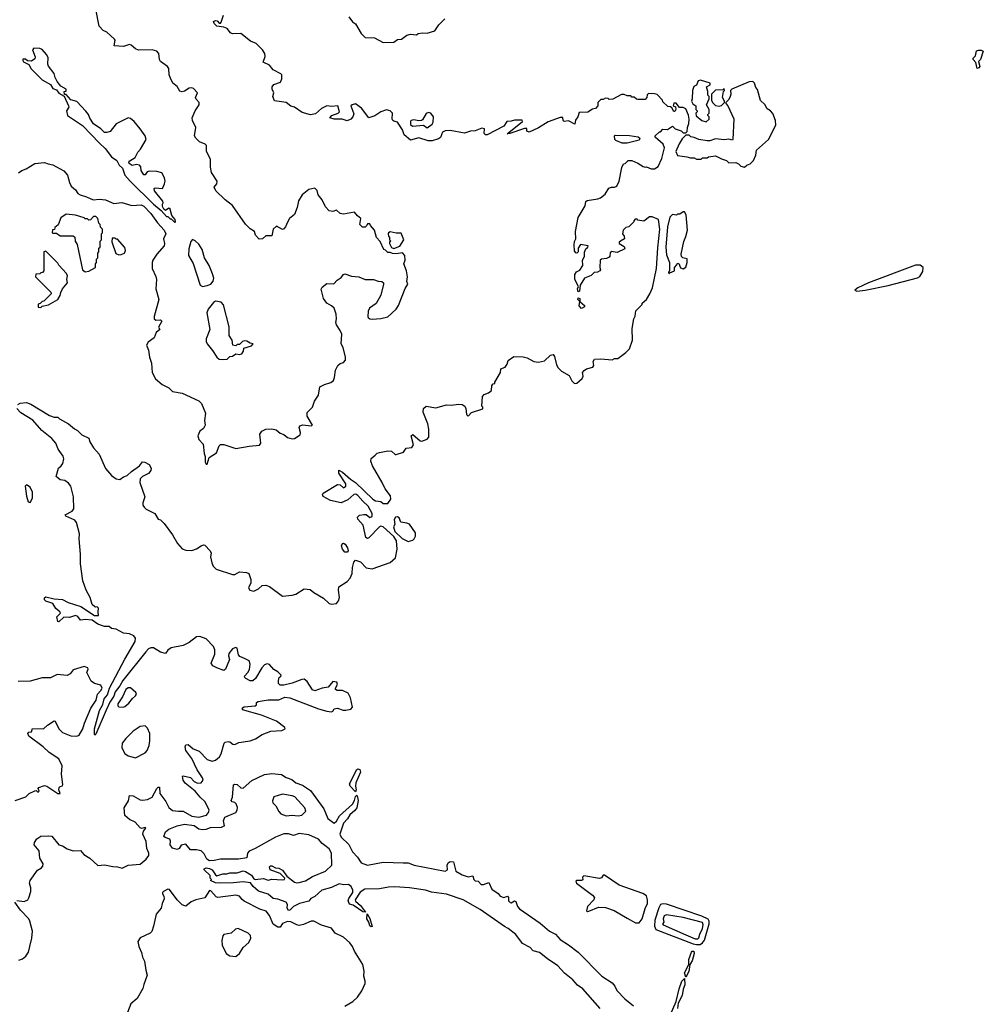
# Model space of a CAD drawing. Extents: x 2220333 to 2384341, y 721037 to 894043.
# Tile 280 of 325: x 2352778 to 2360832, y 805491 to 813727. Entities that reach past the tile are written whole.
import ezdxf

# ---------------------------------------------------------------- set-up
doc = ezdxf.new("R2010")
doc.units = 0

msp = doc.modelspace()

# ---------------------------------------------------------------- linework, layer by layer
at = {"layer": '0CON10XD'}
for points in [[(2355015, 812032.5), (2355000, 811995), (2354985, 811977.5), (2354975, 811972.5), (2354925, 812000), (2354896.4, 811973.6), (2354885, 811920), (2354835, 811920), (2354806.1, 811893.9), (2354780.5, 811890.5), (2354747.5, 811925), (2354740, 811955), (2354705, 811977.5), (2354665, 812017.5), (2354555, 812172.5), (2354495, 812220), (2354416.2, 812295), (2354403.3, 812325), (2354426.2, 812355), (2354428.8, 812375), (2354379.5, 812449.5), (2354372.4, 812492.4), (2354371.5, 812561.5), (2354338, 812625), (2354338.8, 812675), (2354326.9, 812686.9), (2354280.8, 812705), (2354250, 812735), (2354240, 812755), (2354250, 812825), (2354222, 812885), (2354218.8, 812905), (2354244.4, 812965.6), (2354277.5, 813015), (2354277.5, 813035), (2354251.7, 813061.7), (2354247.5, 813075), (2354263.3, 813115), (2354230.3, 813150.3), (2354215, 813157.1), (2354193.3, 813155), (2354155, 813128), (2354135, 813123.8), (2354115, 813130), (2354095, 813167.5), (2354056.4, 813196.4), (2354037.3, 813237.3), (2354027.5, 813265), (2354025, 813317.5), (2354013.3, 813335), (2353955, 813376.7), (2353946, 813395), (2353940.8, 813445), (2353925, 813462.5), (2353885, 813474.3), (2353771.4, 813471.4), (2353744.2, 813484.2), (2353710, 813515), (2353695, 813519.2), (2353645, 813502.9), (2353568.3, 813508.3), (2353576.2, 813555), (2353571.2, 813565), (2353505, 813621.2), (2353475, 813636.2), (2353442.5, 813672.5), (2353412.9, 813815)], [(2356639.3, 812819.3), (2356585, 812797.5), (2356545, 812793.3), (2356495, 812776.7), (2356375, 812798.6), (2356335, 812797.1), (2356312, 812785), (2356295, 812741.2), (2356279.4, 812730.6), (2356225.5, 812714.5), (2356193.3, 812713.3), (2356115, 812738), (2356045, 812718), (2355990, 812765), (2355976.4, 812806.4), (2355935, 812870), (2355905, 812876.7), (2355896.7, 812885), (2355892, 812895), (2355893.3, 812945), (2355873.3, 812965), (2355845, 812972), (2355795, 812956), (2355746.8, 812923.2), (2355697, 812907), (2355635, 812988), (2355585, 813023.8), (2355557.5, 813015), (2355546.7, 813005), (2355569.3, 812939.3), (2355563.3, 812915), (2355546.7, 812895), (2355515, 812882), (2355474.4, 812894.4), (2355406.1, 812896.1), (2355370, 812905), (2355387.5, 812925), (2355440, 812945), (2355450, 812955), (2355436.7, 813006.7), (2355385, 813001.2), (2355345, 813007.5), (2355300, 812985), (2355250, 812940), (2355207.9, 812932.1), (2355139.8, 812949.8), (2355075, 812996.2), (2355045, 813003.8), (2355005, 813034.2), (2354907, 813047), (2354893.3, 813085), (2354901.2, 813115), (2354888.8, 813145), (2354888.8, 813165), (2354902.5, 813185), (2354957.5, 813205), (2354968.3, 813231.7), (2354968.8, 813265), (2354960, 813275), (2354897.5, 813307.5), (2354866.7, 813346.7), (2354812.5, 813372.5), (2354829.7, 813420.3), (2354826.9, 813445), (2354808.1, 813475), (2354755, 813528.8), (2354707.7, 813547.7), (2354625, 813610), (2354555, 813607.5), (2354538.3, 813618.3), (2354512.3, 813652.3), (2354485, 813664), (2354425, 813673.3), (2354402.5, 813695), (2354398.3, 813711.7), (2354415, 813720), (2354427.3, 813717.3), (2354445, 813696.7), (2354455, 813696.7), (2354461.2, 813705), (2354482, 813765)], [(2355529.5, 813749.5), (2355558.3, 813708.3), (2355585, 813692.5), (2355632.2, 813612.2), (2355665, 813578.8), (2355744.2, 813574.2), (2355815, 813536.2), (2355905, 813540), (2355935, 813560), (2355970, 813565), (2356015, 813596.7), (2356043.9, 813606.1), (2356095, 813600), (2356108.3, 813611.7), (2356145, 813616.7), (2356183, 813613), (2356247.5, 813632.5), (2356282.5, 813685), (2356330, 813735)], [(2354075, 812030), (2354080, 812035), (2354076, 812055), (2354049.3, 812089.3), (2354035, 812143.3), (2354025, 812151.2), (2353995, 812130), (2353981.7, 812141.7), (2353970, 812165), (2353970, 812185), (2353977.5, 812195), (2353975, 812210), (2353903.3, 812295), (2353902.5, 812315), (2353910.7, 812319.3), (2353970, 812315), (2353987.5, 812355), (2353992.5, 812375), (2353986.7, 812405), (2353966.7, 812445), (2353925, 812456.7), (2353859.3, 812460.7), (2353842.5, 812455), (2353825, 812430), (2353815, 812430), (2353794, 812465), (2353788.8, 812495), (2353778.8, 812508.8), (2353755, 812516.2), (2353718.3, 812508.3), (2353693, 812523), (2353690, 812535), (2353697.5, 812545), (2353743.3, 812575), (2353765, 812620), (2353787.5, 812645), (2353833.3, 812725), (2353827.1, 812755), (2353785, 812814.2), (2353735, 812874.3), (2353705, 812899.4), (2353683.2, 812906.8), (2353583.3, 812856.7), (2353535, 812792.5), (2353505, 812782), (2353485, 812783.8), (2353455, 812813.8), (2353395, 812856.7), (2353365, 812902.5), (2353352, 812935), (2353330.9, 812960.9), (2353255, 813041.2), (2353206.2, 813056.2), (2353165, 813100), (2353151.7, 813101.7), (2353150, 813125), (2353165, 813130), (2353166.7, 813145), (2353120, 813170), (2353089.3, 813209.3), (2353073, 813243), (2353065, 813277.5), (2353018.3, 813338.3), (2353013.3, 813355), (2353015, 813410), (2353002.5, 813435), (2352965, 813477.5), (2352946.4, 813486.4), (2352895, 813490), (2352883.8, 813475), (2352906.7, 813415), (2352905, 813400), (2352875, 813380), (2352843, 813383), (2352825, 813396.7), (2352803.9, 813396.1), (2352802.5, 813385), (2352810, 813375), (2352853, 813353), (2352873.3, 813315), (2352965, 813223.8), (2353033.6, 813183.6), (2353055, 813152.5), (2353085, 813140), (2353105, 813112.5), (2353148.3, 813088.3), (2353186.7, 813005), (2353187.5, 812995), (2353170, 812965), (2353177.5, 812925), (2353302.5, 812842.5), (2353443.8, 812695), (2353490.8, 812650.8), (2353545, 812580), (2353588.8, 812548.8), (2353609.3, 812509.3), (2353636.7, 812485), (2353655, 812426.7), (2353701.4, 812375), (2353895, 812184.2), (2353960, 812130), (2354005, 812080), (2354015, 812080), (2354035, 812060), (2354045, 812060), (2354075, 812030)], [(2360780, 813320), (2360770, 813370), (2360747.5, 813395), (2360747.5, 813405), (2360766.7, 813425), (2360776.7, 813465), (2360793, 813473), (2360815, 813473.3), (2360832.5, 813462.5), (2360810, 813395), (2360793, 813377), (2360802.5, 813335), (2360795, 813323.3), (2360780, 813320)], [(2358835, 812492.5), (2358855, 812510), (2358885, 812520), (2358910.7, 812549.3), (2358930, 812595), (2358937.5, 812635), (2359038, 812725), (2359099.1, 812845), (2359094.4, 812885), (2359072.2, 812942.2), (2359055, 812964.3), (2359025, 812980), (2359005, 813016.7), (2358970.3, 813050.3), (2358943.9, 813143.9), (2358930.5, 813160.5), (2358918.6, 813195), (2358905, 813210), (2358875, 813207.9), (2358730, 813145), (2358720, 813135), (2358722.5, 813105), (2358717, 813083), (2358705, 813060), (2358680, 813035), (2358680, 813025), (2358697, 813007), (2358748.3, 812898.3), (2358740, 812725), (2358735, 812720), (2358706.7, 812726.7), (2358665, 812722.5), (2358595, 812730), (2358546.4, 812713.6), (2358525, 812712.5), (2358453.6, 812723.6), (2358415, 812742.5), (2358388.3, 812748.3), (2358375, 812760), (2358345, 812760), (2358315, 812730), (2358290.7, 812689.3), (2358263.3, 812625), (2358275, 812590), (2358355, 812580), (2358385, 812570), (2358415, 812570), (2358435, 812560), (2358475, 812560), (2358485, 812570), (2358525, 812570), (2358535, 812580), (2358595, 812587.5), (2358643, 812563), (2358685, 812550), (2358705, 812530), (2358765, 812532.5), (2358785, 812522.5), (2358805, 812502.5), (2358835, 812492.5)], [(2358515, 812872.5), (2358540, 812895), (2358540, 812915), (2358530, 812925), (2358530, 812935), (2358540, 812945), (2358540, 812975), (2358520, 813015), (2358540, 813065), (2358540, 813085), (2358530, 813095), (2358530, 813125), (2358520, 813165), (2358548.3, 813181.7), (2358550, 813195), (2358469.3, 813220.7), (2358450, 813215), (2358435, 813180), (2358413, 813167), (2358402.5, 813135), (2358400, 813065), (2358392.5, 813045), (2358403.6, 813023.6), (2358430, 813005), (2358430, 812975), (2358440, 812965), (2358440, 812955), (2358430, 812945), (2358431.7, 812921.7), (2358480, 812885), (2358515, 812872.5)], [(2352762.5, 810507.5), (2352781.2, 810518.8), (2352835.3, 810525.3), (2352870.4, 810510.4), (2353027.5, 810415), (2353065, 810403.3), (2353095, 810402.5), (2353108.8, 810388.8), (2353185, 810347.5), (2353234.2, 810305), (2353260.8, 810290.8), (2353298, 810255), (2353355.9, 810225.9), (2353364.4, 810195), (2353394.2, 810145), (2353443.1, 810093.1), (2353495, 809971.9), (2353545, 809913.3), (2353585, 809886.9), (2353615, 809881.5), (2353645, 809903.8), (2353675.6, 809915), (2353711.6, 809948.4), (2353780, 809995), (2353805, 810027.5), (2353822.5, 810025), (2353858.8, 810005), (2353876, 809975), (2353873.8, 809955), (2353855, 809931.2), (2353803, 809907), (2353784, 809885), (2353782.5, 809855), (2353822.5, 809735), (2353806.7, 809685), (2353806.7, 809665), (2353818.3, 809648.3), (2353835, 809633.3), (2353906.7, 809595), (2353935, 809550), (2353955, 809542.5), (2353983.9, 809513.9), (2354055, 809418.8), (2354095.8, 809345), (2354135, 809300), (2354165, 809289.2), (2354215, 809287.5), (2354255, 809300), (2354295, 809326.7), (2354315, 809333.3), (2354325, 809330), (2354370, 809285), (2354376.7, 809265), (2354373.8, 809235), (2354382.7, 809182.7), (2354395.9, 809155.9), (2354419.5, 809129.5), (2354555, 809086), (2354575, 809086.7), (2354615, 809108.8), (2354673, 809103), (2354692.5, 809095), (2354710, 809045), (2354708.8, 809015), (2354690, 808975), (2354700, 808955), (2354735, 808946.7), (2354774, 808966), (2354805, 808993.3), (2354833.9, 808996.1), (2354865.5, 808985.5), (2354975, 808904), (2355055, 808912.5), (2355085, 808922.5), (2355155, 808967.5), (2355205, 808960), (2355235, 808936.7), (2355316.8, 808886.8), (2355365, 808844), (2355385, 808838.8), (2355425, 808842.5), (2355443.6, 808866.4), (2355450, 808895), (2355441.2, 808955), (2355446.1, 808983.9), (2355515, 809027.5), (2355540, 809055), (2355556.7, 809095), (2355560, 809145), (2355570.8, 809189.2), (2355583.8, 809206.2), (2355625, 809192.2), (2355675, 809143.1), (2355725, 809134.2), (2355874.2, 809185.8), (2355918, 809225), (2355932.7, 809297.3), (2355926.7, 809366.7), (2355904.2, 809404.2), (2355816.7, 809485), (2355795, 809491.2), (2355783.9, 809486.1), (2355695, 809392.5), (2355685, 809387.5), (2355670, 809395), (2355648, 809498), (2355605, 809550), (2355600, 809565), (2355618.3, 809581.7), (2355655, 809587.5), (2355675, 809587.5), (2355705, 809563.3), (2355725, 809570), (2355725, 809597.5), (2355691.7, 809658.3), (2355645, 809698.8), (2355605, 809748), (2355587.9, 809757.9), (2355571.2, 809755), (2355519.3, 809710.7), (2355465, 809685.8), (2355376.1, 809706.1), (2355315, 809737.5), (2355307.5, 809755), (2355315, 809767.5), (2355435, 809837.5), (2355455, 809836.7), (2355485, 809810), (2355503.8, 809825), (2355502.5, 809845), (2355446.2, 809935), (2355445, 809957.5), (2355475, 809940.8), (2355542.3, 809882.3), (2355584.3, 809855), (2355730, 809715), (2355753, 809703), (2355795, 809697.5), (2355815, 809680), (2355855, 809680), (2355880, 809715), (2355876.7, 809743.3), (2355832, 809802), (2355808.2, 809855), (2355727.7, 809995), (2355712.7, 810035), (2355715, 810056.7), (2355750, 810085), (2355765, 810100), (2355785, 810107.5), (2355855, 810120), (2355885, 810116.7), (2355915, 810090), (2355925, 810090), (2355985, 810110), (2356008.3, 810141.7), (2356055, 810147.5), (2356068.8, 810171.2), (2356051.2, 810245), (2356063.8, 810256.2), (2356125, 810203.3), (2356138.3, 810201.7), (2356183, 810217), (2356197.5, 810235), (2356197.5, 810302.5), (2356188.2, 810345), (2356151.4, 810445), (2356153.8, 810475), (2356175, 810493.8), (2356255, 810480.8), (2356343.9, 810503.9), (2356385, 810502.9), (2356445, 810512), (2356475, 810508.8), (2356497.5, 810495), (2356506.7, 810475), (2356513, 810423), (2356525, 810410), (2356555, 810440), (2356648.3, 810471.7), (2356650, 810485), (2356640, 810495), (2356646.1, 810573.9), (2356659.5, 810590.5), (2356697.5, 810605), (2356722.5, 810625), (2356723, 810667), (2356735, 810680), (2356750, 810685), (2356750, 810695), (2356797.5, 810775), (2356800, 810805), (2356835, 810820), (2356852.5, 810845), (2356860, 810875), (2356909.3, 810910.7), (2356985, 810908), (2357018.7, 810898.7), (2357075, 810867.5), (2357115, 810860.8), (2357165, 810872), (2357215, 810920), (2357236.1, 810926.1), (2357248.8, 810908.8), (2357265, 810840), (2357277.5, 810815), (2357306.4, 810786.4), (2357371.2, 810751.2), (2357393.3, 810705), (2357415, 810682.5), (2357435, 810687.5), (2357480, 810725), (2357487.5, 810745), (2357483, 810777), (2357497, 810793), (2357515, 810806.7), (2357569.3, 810820.7), (2357577.5, 810835), (2357571.7, 810868.3), (2357581.7, 810888.3), (2357635, 810890.8), (2357729.3, 810880.7), (2357748.3, 810891.7), (2357777, 810893), (2357845, 810942.5), (2357876.1, 810973.9), (2357900, 811045), (2357897.5, 811145), (2357910, 811225), (2357921.7, 811248.3), (2357928.3, 811291.7), (2357980, 811345), (2357980, 811355), (2358017.5, 811385), (2358045.9, 811434.1), (2358066, 811485), (2358101.2, 811645), (2358111.7, 811818.3), (2358129.2, 811975), (2358116.1, 812056.1), (2358065, 812077.5), (2358043.3, 812076.7), (2357995, 812042.5), (2357945, 812050), (2357935, 812060), (2357921.7, 812058.3), (2357910, 812045), (2357910, 812035), (2357870, 811995), (2357845, 811987.5), (2357823.3, 811965), (2357817, 811937), (2357830, 811915), (2357832.5, 811895), (2357800, 811875), (2357790, 811865), (2357790, 811855), (2357829.3, 811829.3), (2357835, 811810), (2357771.7, 811778.3), (2357723, 811787), (2357713.6, 811776.4), (2357711.7, 811748.3), (2357705, 811740), (2357681.7, 811728.3), (2357640, 811725), (2357630, 811715), (2357627.5, 811655), (2357632.5, 811635), (2357627.5, 811625), (2357606.4, 811613.6), (2357578.3, 811611.7), (2357555, 811587.5), (2357500, 811565), (2357462.5, 811505), (2357457.5, 811455), (2357445, 811450), (2357440, 811475), (2357450, 811495), (2357418.1, 811555), (2357418.1, 811595), (2357432.1, 811617.9), (2357459.3, 811630.7), (2357485, 811670), (2357482.5, 811715), (2357500, 811745), (2357498.3, 811781.7), (2357510, 811810), (2357527.5, 811825), (2357530, 811835), (2357465, 811847.5), (2357446.7, 811815), (2357446.1, 811783.9), (2357436, 811774), (2357425, 811776.2), (2357414.6, 811794.6), (2357412.1, 811845), (2357415, 811872.5), (2357426.2, 811895), (2357424.5, 811954.5), (2357445, 812072.5), (2357505, 812170), (2357510, 812205), (2357520, 812215), (2357610.9, 812229.1), (2357632.3, 812237.7), (2357671.2, 812268.8), (2357701.3, 812318.7), (2357725, 812326), (2357750, 812325), (2357770, 812335), (2357790, 812375), (2357810.7, 812489.3), (2357825, 812520), (2357840, 812525), (2357865, 812550), (2357895, 812550), (2357945, 812527.5), (2357988.3, 812498.3), (2358005, 812492.5), (2358017, 812497), (2358055, 812480), (2358085, 812480), (2358115, 812500), (2358143.9, 812566.1), (2358166.2, 812655), (2358157.5, 812685), (2358090, 812745), (2358090, 812755), (2358125, 812790), (2358135, 812790), (2358155, 812810), (2358191.7, 812808.3), (2358235, 812837.5), (2358257.5, 812815), (2358307, 812797), (2358325, 812780), (2358345, 812780), (2358358.3, 812791.7), (2358360, 812825), (2358371.7, 812858.3), (2358372.5, 812895), (2358367, 812927), (2358345, 812980), (2358325, 812992.5), (2358293, 812993), (2358265, 813027.5), (2358245, 813027.5), (2358240, 813005), (2358258.3, 812998.3), (2358262.5, 812975), (2358255, 812960), (2358245, 812960), (2358228.3, 812988.3), (2358217, 812997), (2358195, 813000), (2358155, 813040), (2358150, 813055), (2358105, 813100), (2358085, 813107.5), (2358035, 813110), (2358021.7, 813098.3), (2358020, 813075), (2358005, 813060), (2357945, 813060), (2357933, 813063), (2357915, 813080), (2357895, 813080), (2357885, 813090), (2357855, 813090), (2357831.7, 813101.7), (2357808.3, 813101.7), (2357735, 813062.5), (2357705, 813060), (2357697, 813067), (2357675, 813070), (2357655, 813060), (2357635, 813060), (2357610, 813035), (2357610, 813005), (2357590, 812985), (2357565, 812977.5), (2357527, 812953), (2357455, 812950), (2357443.3, 812915), (2357424.1, 812885.9), (2357417.5, 812852.5), (2357365, 812880), (2357330, 812875), (2357320, 812885), (2357318.3, 812908.3), (2357295, 812910), (2357195, 812871.2), (2357115, 812822.9), (2357035, 812786.7), (2357017.5, 812795), (2357017.5, 812817.5), (2356996.4, 812816.4), (2356875, 812773.8), (2356852.5, 812772.5), (2356980, 812875), (2356976.7, 812886.7), (2356915, 812886.7), (2356885, 812876.7), (2356850, 812875), (2356825, 812837.5), (2356685, 812763.5), (2356670, 812765), (2356660.8, 812775), (2356662.5, 812815), (2356639.3, 812819.3)], [(2358625, 813002.5), (2358645, 813010), (2358670, 813035), (2358670, 813045), (2358652.5, 813075), (2358660, 813125), (2358670, 813135), (2358665, 813150), (2358655, 813140), (2358593, 813137), (2358560, 813105), (2358560, 813055), (2358570, 813035), (2358595, 813010), (2358625, 813002.5)], [(2356185, 812822.5), (2356225.9, 812854.1), (2356235, 812870), (2356236, 812915), (2356215, 812946.2), (2356195, 812950), (2356175, 812942.5), (2356145, 812890), (2356135, 812882.5), (2356115, 812880), (2356071.2, 812888.8), (2356050, 812885), (2356043, 812877), (2356045, 812850), (2356060, 812835), (2356153.3, 812843.3), (2356185, 812822.5)], [(2357855, 812693.3), (2357813.9, 812693.9), (2357760, 812715), (2357752.5, 812725), (2357750, 812755), (2357755, 812760), (2357875, 812757.5), (2357947, 812747), (2357960, 812735), (2357955, 812720), (2357855, 812693.3)], [(2352767.5, 812445), (2352795, 812466.7), (2352830.7, 812479.3), (2352905, 812523.3), (2352985, 812533.3), (2353015, 812520), (2353055, 812513.3), (2353145, 812462.5), (2353175.9, 812425.9), (2353192.5, 812365), (2353207.5, 812335), (2353243, 812303), (2353264.1, 812274.1), (2353282.3, 812262.3), (2353336.4, 812246.4), (2353390.7, 812220.7), (2353445, 812226.7), (2353495, 812220), (2353565, 812190), (2353631.7, 812198.3), (2353713.6, 812173.6), (2353793, 812177), (2353815, 812165.7), (2353875, 812105.5), (2353928.9, 812028.9), (2353985, 811967.5), (2353998, 811935), (2353980, 811895), (2353987.5, 811855), (2353983.9, 811836.1), (2353923.3, 811765), (2353890, 811715), (2353883.9, 811696.1), (2353884, 811645), (2353915, 811580), (2353920, 811555), (2353916.7, 811475), (2353941.2, 811385), (2353902.5, 811245), (2353902.5, 811225), (2353915, 811213.3), (2353955, 811216.7), (2353966.7, 811205), (2353937.5, 811155), (2353950, 811135), (2353919.3, 811110.7), (2353902.5, 811065), (2353851.1, 811028.9), (2353837.1, 811005), (2353855, 810963.3), (2353861.8, 810905), (2353880, 810855), (2353885.6, 810775), (2353911.7, 810721.7), (2353967.5, 810675), (2354025, 810648), (2354055, 810616), (2354135, 810603.8), (2354275, 810540), (2354296.7, 810515), (2354330, 810435), (2354322, 810375), (2354328.8, 810335), (2354315, 810306.7), (2354283.3, 810285), (2354266.7, 810245), (2354274.2, 810214.2), (2354312.5, 810175), (2354319.3, 810099.3), (2354327, 810073), (2354327.5, 810025), (2354335, 810010), (2354345, 810010), (2354362.5, 810065), (2354423.8, 810105), (2354445, 810162.5), (2354455, 810173.3), (2354485, 810173.3), (2354585, 810138.8), (2354695, 810160), (2354781.7, 810168.3), (2354792.5, 810185), (2354785, 810260), (2354802.5, 810285), (2354835, 810301.2), (2354885, 810303.3), (2354920, 810295), (2354955, 810267.5), (2354985, 810256.7), (2355015, 810233.3), (2355055, 810220), (2355075, 810222.5), (2355115, 810247.5), (2355122.5, 810255), (2355125.8, 810274.2), (2355113.8, 810315), (2355119.5, 810330.5), (2355145, 810336.7), (2355215, 810330), (2355225.9, 810334.1), (2355180.9, 810410.9), (2355180.2, 810439.8), (2355225.6, 810484.4), (2355241.4, 810535), (2355274.2, 810585), (2355287.5, 810655), (2355324.2, 810675.8), (2355377.7, 810692.3), (2355400.7, 810709.3), (2355410, 810735), (2355417.5, 810795), (2355436.2, 810835), (2355457.7, 810852.3), (2355485, 810860), (2355501.7, 810878.3), (2355502, 810905), (2355481.2, 810985), (2355464.2, 811015), (2355470, 811095), (2355457.7, 811127.7), (2355426.2, 811175), (2355421.2, 811195), (2355426.2, 811225), (2355422.9, 811265), (2355405, 811313.3), (2355385, 811334), (2355345, 811356), (2355315.8, 811395), (2355298.3, 811471.7), (2355305, 811488.8), (2355345, 811518.8), (2355402.5, 811517.5), (2355430.7, 811549.3), (2355465, 811570), (2355483.6, 811596.4), (2355495, 811600), (2355551.7, 811581.7), (2355612.7, 811577.3), (2355665, 811554), (2355735, 811553.8), (2355775, 811538.8), (2355805, 811536.7), (2355817.5, 811525), (2355817.5, 811515), (2355796.4, 811423.6), (2355758.3, 811351.7), (2355702.5, 811315), (2355691.7, 811288.3), (2355686.7, 811245), (2355691.2, 811235), (2355705, 811224), (2355725, 811221.2), (2355795, 811226.7), (2355855, 811240), (2355923.8, 811305), (2355945, 811337.5), (2356000.5, 811479.5), (2356022.5, 811515), (2356013, 811537), (2356018.8, 811575), (2356010, 811625), (2355987.5, 811685), (2356000, 811715), (2355997.5, 811755), (2355977, 811777), (2355925, 811767.5), (2355895, 811770), (2355875, 811780), (2355855, 811780), (2355835, 811800), (2355820, 811805), (2355790.7, 811870.7), (2355760, 811905), (2355743.3, 811965), (2355710, 812005), (2355705, 812020), (2355685, 812020), (2355680, 812005), (2355665, 811992.5), (2355641.7, 811991.7), (2355620, 812015), (2355630, 812065), (2355600, 812085), (2355576.4, 812116.4), (2355485, 812100.6), (2355455.6, 812105.6), (2355425, 812132.5), (2355395, 812123.3), (2355365, 812126.7), (2355335, 812162), (2355305, 812218.8), (2355273, 812263), (2355265, 812297.5), (2355245, 812317.5), (2355195, 812306.2), (2355138.3, 812261.7), (2355107, 812213), (2355095.7, 812155), (2355075, 812097.5), (2355032.5, 812065), (2355015, 812032.5)], [(2353325, 811617.5), (2353355, 811623.3), (2353410, 811655), (2353410, 811685), (2353420, 811695), (2353420, 811725), (2353430, 811735), (2353430, 811775), (2353440, 811785), (2353440, 811815), (2353450, 811825), (2353450, 811875), (2353460, 811885), (2353460, 811935), (2353470, 811945), (2353470, 811975), (2353451.7, 811991.7), (2353450, 812015), (2353440, 812025), (2353430, 812065), (2353415, 812080), (2353395, 812080), (2353368.3, 812051.7), (2353355, 812050), (2353345, 812060), (2353325, 812060), (2353315, 812070), (2353245, 812092.5), (2353165, 812100), (2353121.7, 812068.3), (2353098.3, 812011.7), (2353071.7, 811988.3), (2353068.3, 811971.7), (2353051.7, 811968.3), (2353050, 811945), (2353055, 811940), (2353085, 811940), (2353115, 811920), (2353225, 811920), (2353238.3, 811908.3), (2353240, 811875), (2353257, 811847), (2353302.5, 811635), (2353325, 811617.5)], [(2358205, 811600), (2358211.7, 811608.3), (2358250, 811625), (2358250, 811655), (2358270, 811675), (2358275, 811690), (2358287, 811687), (2358300.7, 811650.7), (2358325, 811643.3), (2358345, 811657.5), (2358355.7, 811695), (2358356.1, 811726.1), (2358320, 811735), (2358310, 811745), (2358307.5, 811765), (2358328.3, 811871.7), (2358347, 811913), (2358358.8, 811965), (2358350, 812095), (2358335, 812120), (2358325, 812120), (2358295, 812100), (2358275, 812100), (2358267.5, 812092.5), (2358235, 812097.5), (2358213.3, 812075), (2358193.8, 811995), (2358180, 811825), (2358185, 811760), (2358210, 811695), (2358210, 811625), (2358200, 811615), (2358205, 811600)], [(2355905, 811812.5), (2355956.4, 811833.6), (2355987.5, 811885), (2355965, 811940), (2355925, 811940), (2355875, 811952.5), (2355860, 811945), (2355857.5, 811935), (2355860, 811915), (2355870, 811905), (2355870, 811885), (2355880, 811875), (2355870, 811865), (2355870, 811855), (2355885, 811820), (2355905, 811812.5)], [(2353605, 811760), (2353625, 811763.3), (2353652.5, 811775), (2353662.5, 811795), (2353655, 811820), (2353595, 811890), (2353585, 811890), (2353575, 811900), (2353551.7, 811898.3), (2353548.3, 811868.3), (2353581.7, 811771.7), (2353605, 811760)], [(2354306, 811496), (2354345, 811502.9), (2354375, 811515.2), (2354395, 811539.1), (2354400, 811565), (2354390.5, 811600.5), (2354361.7, 811671.7), (2354322.8, 811735), (2354303.7, 811803.7), (2354275, 811850), (2354245, 811877.5), (2354222.5, 811887.5), (2354208.3, 811871.7), (2354190.7, 811809.3), (2354188, 811755), (2354226.4, 811686.4), (2354287.2, 811507.2), (2354306, 811496)], [(2352955, 811320), (2352965, 811330), (2353017, 811343), (2353095, 811387.5), (2353115, 811420), (2353120, 811445), (2353136, 811475), (2353176.2, 811525), (2353171.2, 811555), (2353177.5, 811585), (2353167.5, 811605), (2353103.6, 811673.6), (2353095, 811690), (2352995, 811790), (2352980, 811785), (2352980, 811625), (2352968.3, 811611.7), (2352955, 811610), (2352945, 811600), (2352911.7, 811598.3), (2352910, 811575), (2353038.3, 811448.3), (2353040, 811435), (2352978.3, 811371.7), (2352965, 811370), (2352948.3, 811351.7), (2352931.7, 811348.3), (2352931.7, 811321.7), (2352955, 811320)], [(2359775, 811457.1), (2359845, 811464.8), (2360036.3, 811503.7), (2360283.2, 811566.8), (2360300.7, 811579.3), (2360328.2, 811621.8), (2360329.4, 811655), (2360305, 811674.7), (2360265, 811674), (2359873.7, 811526.3), (2359784.4, 811485), (2359760, 811465), (2359775, 811457.1)], [(2354475, 810883.3), (2354511.7, 810888.3), (2354535, 810910), (2354557, 810913), (2354585, 810932.5), (2354615, 810927.5), (2354635, 810932.5), (2354647.5, 810955), (2354651.7, 810978.3), (2354715, 811000), (2354730, 811015), (2354705, 811020), (2354677, 811037), (2354655, 811040), (2354640, 811035), (2354615, 811010), (2354595, 811010), (2354585, 811000), (2354560, 811005), (2354553.3, 811045), (2354528.8, 811085), (2354528.3, 811158.3), (2354480.5, 811340.5), (2354462.7, 811362.7), (2354415, 811371.2), (2354397.6, 811362.4), (2354354.2, 811305), (2354341, 811275), (2354366.7, 811135), (2354336.4, 811056.4), (2354336.2, 811035), (2354344, 811015), (2354389.3, 810959.3), (2354425, 810903.3), (2354445, 810887.5), (2354475, 810883.3)], [(2357475, 811310), (2357453.6, 811333.6), (2357460, 811370), (2357442.5, 811385), (2357445, 811400), (2357460, 811395), (2357460, 811370), (2357497.5, 811335), (2357500, 811325), (2357475, 811310)], [(2353576.8, 808103.2), (2353565, 808069.4), (2353531.9, 808018.1), (2353500.1, 807949.9), (2353415, 807750), (2353405, 807742.5), (2353401.7, 807751.7), (2353404, 807795), (2353445, 807947.5), (2353471.8, 807998.2), (2353483.8, 808045), (2353510.6, 808079.4), (2353527.5, 808135), (2353655, 808377.8), (2353742.9, 808525), (2353744.8, 808554.8), (2353731.8, 808571.8), (2353695, 808590.3), (2353645, 808595.4), (2353585, 808628.2), (2353545, 808633.8), (2353525, 808650), (2353485, 808650), (2353430.7, 808669.3), (2353384.3, 808704.3), (2353325, 808708.6), (2353285, 808703.3), (2353262.5, 808735), (2353243, 808743), (2353195, 808727.5), (2353145, 808730), (2353105, 808691.2), (2353095, 808692.5), (2353088.3, 808731.7), (2353117.5, 808762.5), (2353113.3, 808775), (2353080.9, 808800.9), (2353055, 808843.8), (2352995, 808864.3), (2352984.7, 808875), (2352985, 808892), (2352995, 808899.2), (2353065, 808881.9), (2353134.4, 808875.6), (2353181.7, 808851.7), (2353287.1, 808817.1), (2353403.4, 808743.4), (2353436.7, 808743.3), (2353432.5, 808775), (2353437.5, 808805), (2353426.4, 808816.4), (2353415, 808812.5), (2353405, 808816.7), (2353383.8, 808835), (2353367.1, 808895), (2353334.3, 808955), (2353305, 809033.3), (2353284.8, 809175), (2353285.5, 809255), (2353273.3, 809385), (2353277.3, 809427.3), (2353251.7, 809521.7), (2353239.4, 809539.4), (2353163.3, 809575), (2353158.8, 809585), (2353215.4, 809614.6), (2353230, 809635), (2353228, 809735), (2353204.1, 809824.1), (2353185, 809850), (2353155, 809871.2), (2353115, 809879.2), (2353082, 809905), (2353102, 809975), (2353125, 809994.3), (2353136.9, 810015), (2353145.3, 810054.7), (2353141.8, 810075), (2353100.3, 810135), (2353079.2, 810185), (2353045, 810224.6), (2352961.2, 810291.2), (2352887, 810377), (2352788, 810438), (2352752.4, 810475)], [(2352865, 809687.5), (2352883.3, 809725), (2352883.8, 809775), (2352865, 809816.7), (2352833.6, 809836.4), (2352823.3, 809825), (2352835, 809740), (2352847.5, 809695), (2352865, 809687.5)], [(2356025, 809363.3), (2356065, 809373.3), (2356075, 809383.3), (2356086.7, 809406.7), (2356086.7, 809435), (2356035, 809506.2), (2356015, 809516.7), (2355963, 809523), (2355949.3, 809559.3), (2355935, 809567.5), (2355920, 809565), (2355907.5, 809545), (2355912.5, 809505), (2355902.5, 809485), (2355912.5, 809445), (2355975, 809386.7), (2356025, 809363.3)], [(2355515, 809272.9), (2355495, 809272.9), (2355475, 809298.8), (2355467.1, 809325), (2355475, 809346.2), (2355485, 809348), (2355498.9, 809338.9), (2355518.5, 809308.5), (2355524.2, 809285), (2355515, 809272.9)], [(2352752.3, 806357.7), (2352815, 806350.8), (2352845, 806364), (2352855, 806380), (2352870, 806435), (2352870.8, 806465), (2352860, 806505), (2352864, 806525), (2352925, 806613.3), (2352958.8, 806631.2), (2352970, 806645), (2352972.5, 806665), (2352944.4, 806714.4), (2352940.8, 806775), (2352899.2, 806825), (2352900, 806845), (2352919.4, 806875), (2352955, 806896.5), (2353015, 806901.1), (2353045, 806896.4), (2353105, 806825.8), (2353136.2, 806815), (2353175, 806790), (2353225, 806773.3), (2353285, 806776.7), (2353314.4, 806744.4), (2353365, 806712.5), (2353431.5, 806651.5), (2353485, 806658.1), (2353555, 806642.9), (2353595, 806642), (2353635, 806630.4), (2353685, 806655.2), (2353785, 806663.3), (2353834.2, 806705), (2353857.2, 806735), (2353856.6, 806755), (2353839.5, 806795), (2353835, 806852), (2353807.1, 806915), (2353811.2, 806938.8), (2353832.5, 806965), (2353825, 806970), (2353795, 806962.5), (2353785, 806967.5), (2353742.5, 807015), (2353695, 807036.7), (2353655, 807070), (2353651.2, 807135), (2353687.9, 807192.1), (2353695, 807238), (2353725, 807234.5), (2353785, 807202.2), (2353805, 807198.1), (2353845, 807204), (2353885, 807223.1), (2353925, 807295.8), (2353935, 807305.8), (2353945, 807306.2), (2353949.5, 807255), (2353997.9, 807187.9), (2354025, 807136.7), (2354055, 807110.7), (2354106, 807106), (2354145, 807107.5), (2354215, 807064), (2354274.3, 807055.7), (2354337.6, 807072.4), (2354356.8, 807095), (2354361.1, 807115), (2354329.1, 807185), (2354285, 807223.6), (2354245, 807272.5), (2354161.3, 807341.3), (2354144, 807365), (2354137.5, 807395), (2354145, 807402.5), (2354205, 807387.5), (2354236.2, 807355), (2354265, 807341.9), (2354295.4, 807344.6), (2354310.8, 807365), (2354306.9, 807385), (2354261.2, 807451.2), (2354217.7, 807547.7), (2354166.5, 807615), (2354161.5, 807645), (2354165, 807662.5), (2354185, 807664.2), (2354227.8, 807627.8), (2354277, 807607), (2354345, 807537.5), (2354385.5, 807524.5), (2354415, 807532.9), (2354448.1, 807561.9), (2354461.4, 807585), (2354485.8, 807674.2), (2354495.8, 807684.2), (2354520.3, 807689.7), (2354535, 807687.5), (2354558, 807668), (2354575, 807663.1), (2354608, 807682), (2354705, 807693.9), (2354747.9, 807712.1), (2354803, 807747), (2354876.7, 807775), (2354967.8, 807782.2), (2354996.7, 807795), (2354993.8, 807805), (2354925, 807858.9), (2354798.5, 807908.5), (2354640.8, 807955), (2354640, 807970), (2354655, 807979.2), (2354745, 807986.7), (2354757.5, 807995), (2354757.5, 808015), (2354770, 808025), (2354855, 808037.1), (2354945, 808038.8), (2354995, 808058.8), (2355035, 808054.2), (2355275, 807962.5), (2355345, 807941.5), (2355385, 807936.7), (2355395, 807942.5), (2355406.7, 807963.3), (2355435, 807967.5), (2355482.4, 807952.4), (2355505, 807951.8), (2355545, 807958.6), (2355560.8, 807975), (2355542.2, 808055), (2355523.8, 808093.8), (2355475.4, 808115.4), (2355430, 808115), (2355416.2, 808125), (2355416, 808135), (2355433.1, 808165), (2355428.6, 808185), (2355395, 808190), (2355357, 808143), (2355305, 808134.2), (2355245, 808112.5), (2355225, 808120), (2355181, 808191), (2355155, 808210), (2355135, 808208.2), (2355055, 808176), (2354985, 808160.8), (2354955, 808161.2), (2354942, 808175), (2354939.5, 808200.5), (2354945.8, 808224.2), (2354960, 808235), (2354962.5, 808245), (2354935, 808271.2), (2354900.6, 808290.6), (2354865, 808333.8), (2354845, 808338.8), (2354825, 808330), (2354801.2, 808305), (2354747.5, 808215), (2354725, 808197.5), (2354705, 808197.5), (2354667.5, 808215), (2354658.8, 808225), (2354656.7, 808235), (2354684, 808266), (2354697.6, 808292.4), (2354704.7, 808335), (2354695.2, 808365.2), (2354656.8, 808383.2), (2354618.8, 808398.8), (2354606.2, 808415), (2354595, 808470), (2354585, 808476.7), (2354575, 808473.3), (2354555, 808463.3), (2354526.2, 808425), (2354523.8, 808405), (2354531.2, 808375), (2354497.5, 808295), (2354485, 808283.3), (2354425, 808304.2), (2354392.6, 808322.6), (2354378, 808345), (2354409.5, 808420.5), (2354407.5, 808455), (2354396.7, 808485), (2354335, 808549.1), (2354282.6, 808567.4), (2354255, 808564.3), (2354193.6, 808516.4), (2354145, 808492.9), (2354045, 808473.8), (2354016.1, 808453.9), (2353995, 808426), (2353955, 808436.2), (2353895, 808471.6), (2353875, 808472.8), (2353855, 808464), (2353831.3, 808438.7), (2353640.3, 808199.7), (2353615, 808153.9), (2353576.8, 808103.2)], [(2352740, 807195), (2352827.5, 807225), (2352857.5, 807255), (2352905, 807277.5), (2352915, 807280), (2352925, 807267.5), (2352935, 807267.5), (2352940, 807275), (2352932.5, 807295), (2352937, 807303), (2352985, 807320), (2353005, 807316.7), (2353095, 807254), (2353115, 807253.3), (2353103.9, 807283.9), (2353106.1, 807303.9), (2353115, 807313.3), (2353135, 807317.5), (2353139.3, 807329.3), (2353126.7, 807415), (2353132.5, 807485), (2353104.4, 807545), (2353025, 807596.7), (2352975, 807643.1), (2352854.4, 807735), (2352844.1, 807755.9), (2352855, 807766.7), (2352875, 807770), (2352885, 807796.7), (2352977.5, 807795), (2353010, 807825), (2353065, 807861.2), (2353075, 807860), (2353104.6, 807795), (2353135, 807765.3), (2353205, 807737.5), (2353255, 807733.2), (2353275, 807742.2), (2353305, 807794.7), (2353318.4, 807841.6), (2353371.2, 807968.8), (2353416.8, 808035), (2353426.9, 808085), (2353456.1, 808115), (2353465.5, 808135), (2353455, 808159.2), (2353403.8, 808175), (2353376, 808195), (2353340, 808265), (2353350, 808295), (2353347.5, 808305), (2353315, 808316.2), (2353225, 808288.8), (2353198, 808255), (2353175, 808241.9), (2353091.2, 808248.8), (2353035, 808221.4), (2352965, 808222), (2352865, 808193.3), (2352765, 808190.3)], [(2353643.3, 807976.7), (2353655, 807982.5), (2353689.3, 808010.7), (2353720, 808050), (2353745, 808070), (2353752.5, 808085), (2353749.3, 808099.3), (2353705, 808136.7), (2353685, 808137.1), (2353665, 808124.2), (2353636.6, 808063.4), (2353598.5, 808005), (2353597.5, 807987.5), (2353605, 807978.8), (2353643.3, 807976.7)], [(2353745, 807553.6), (2353825.6, 807595), (2353842.5, 807615), (2353860, 807655), (2353866.2, 807695), (2353864.5, 807755), (2353845, 807802), (2353825, 807821.1), (2353785, 807815.3), (2353725, 807775.8), (2353664.2, 807715), (2353634.6, 807674.6), (2353631.2, 807635), (2353655, 807587.8), (2353685, 807569.3), (2353745, 807553.6)], [(2357630.3, 805455), (2357485, 805620.6), (2357440.6, 805650.6), (2357400.5, 805695), (2357331.6, 805751.6), (2357275, 805813.8), (2357190.1, 805870.1), (2357123.5, 805925), (2357068.5, 805938.5), (2357045, 805966.2), (2356979.5, 805999.5), (2356925, 806073.9), (2356860.3, 806125), (2356830.9, 806140.9), (2356627.6, 806285), (2356484.5, 806365), (2356345, 806411.8), (2356218.6, 806428.6), (2356170, 806445), (2356036.2, 806465), (2355914.5, 806474.5), (2355861.6, 806471.6), (2355785, 806457.5), (2355662.9, 806455), (2355622.5, 806427.5), (2355581, 806365), (2355584.1, 806354.1), (2355626.3, 806316.3), (2355668.8, 806261.2), (2355646.9, 806265), (2355565, 806318.9), (2355535, 806329.2), (2355523.6, 806355), (2355527.7, 806375), (2355561.6, 806425), (2355561.6, 806445), (2355548.1, 806475), (2355525, 806492.1), (2355485, 806488.8), (2355447.5, 806497.5), (2355385, 806468.2), (2355304.1, 806445), (2355245, 806392.9), (2355210.4, 806375), (2355195, 806352.7), (2355117.8, 806335), (2355065, 806309.6), (2355035, 806277.3), (2355025, 806275.5), (2355013.6, 806295), (2355017.3, 806325), (2355003.6, 806345), (2354935, 806370.5), (2354895, 806374.6), (2354855, 806411.6), (2354775, 806437.1), (2354728.7, 806475), (2354706.6, 806506.6), (2354645, 806516.6), (2354565, 806506.7), (2354455.3, 806505.3), (2354415, 806508), (2354372.5, 806525), (2354380, 806535), (2354370, 806545), (2354368.3, 806568.3), (2354320, 806615), (2354320, 806625), (2354335, 806632.5), (2354365, 806628), (2354386.2, 806615), (2354413.6, 806573.6), (2354425.7, 806565.7), (2354475, 806581.4), (2354508, 806582), (2354535, 806591.1), (2354595, 806590.9), (2354645, 806606.8), (2354665, 806602.8), (2354715, 806572), (2354735, 806541.2), (2354745, 806535.6), (2354815, 806543.8), (2354855, 806528.5), (2354885, 806538.9), (2354975, 806532), (2354990, 806535), (2354992.5, 806545), (2354955, 806586.2), (2354870, 806615), (2354865, 806640), (2354875, 806649.4), (2354885, 806648.1), (2354915, 806631.2), (2354945, 806628.8), (2354975, 806612.5), (2355011.4, 806561.4), (2355073.7, 806513.7), (2355095, 806506.4), (2355115, 806509.2), (2355165.3, 806524.7), (2355225, 806559), (2355334.3, 806605.7), (2355385.7, 806654.3), (2355385, 806756.4), (2355365, 806791.6), (2355329.5, 806819.5), (2355305, 806834.6), (2355275, 806872.2), (2355195, 806909.5), (2355115, 806918.5), (2355065, 806902.7), (2355025, 806916.2), (2354986.2, 806916.2), (2354915, 806889.6), (2354745.9, 806794.1), (2354695, 806771.4), (2354682.8, 806755), (2354675, 806714.7), (2354605.2, 806704.8), (2354454.7, 806705.3), (2354403.3, 806693.3), (2354365, 806691.5), (2354342.9, 806705), (2354319.7, 806749.7), (2354295.6, 806775.6), (2354255, 806783.1), (2354205, 806783.3), (2354165, 806830), (2354127.7, 806822.3), (2354111.2, 806795), (2354095, 806785.8), (2354055, 806798), (2354035.8, 806825), (2354038.6, 806855), (2354032.9, 806872.9), (2353992.5, 806885), (2353981.2, 806895), (2353996.7, 806933.3), (2354025, 806955.5), (2354095, 806983.1), (2354155, 806997.3), (2354235, 806987.5), (2354275, 806957.8), (2354306.8, 806953.2), (2354335, 806954.4), (2354371.6, 806968.4), (2354465, 806973.8), (2354480.3, 806979.7), (2354488.8, 806985), (2354481.5, 807025), (2354493.3, 807055), (2354583.8, 807095), (2354596.7, 807115), (2354597.4, 807137.4), (2354586.5, 807166.5), (2354575, 807178), (2354552.5, 807185), (2354546.2, 807195), (2354555.7, 807224.3), (2354564, 807326), (2354575, 807332.2), (2354595, 807329.5), (2354625, 807301.2), (2354645, 807298.8), (2354718.2, 807361.8), (2354825, 807413.3), (2354885, 807421.7), (2354965, 807413.9), (2355005, 807387.6), (2355051.5, 807371.5), (2355085, 807344.6), (2355142.8, 807322.8), (2355208.2, 807278.2), (2355321.1, 807125), (2355353.1, 807045), (2355405, 807005.4), (2355425, 807021.5), (2355451.9, 807068.1), (2355558.9, 807165), (2355575.6, 807194.4), (2355585, 807230), (2355595, 807239.4), (2355598.2, 807235), (2355606.3, 807195), (2355594.4, 807135), (2355578.2, 807111.8), (2355537.3, 807075), (2355518.2, 807041.8), (2355484.8, 807005), (2355453.2, 806915), (2355465, 806889.2), (2355528.1, 806828.1), (2355560.4, 806765), (2355601, 806721), (2355631.5, 806675), (2355685, 806655.5), (2355815, 806680), (2355984, 806674), (2356025, 806673.6), (2356076.2, 806655), (2356335, 806604.7), (2356354, 806615), (2356350, 806655), (2356358, 806675), (2356374.5, 806685.5), (2356405, 806683.8), (2356423.3, 806605), (2356475, 806574.6), (2356525, 806557.8), (2356565, 806566.2), (2356573.3, 806535), (2356585, 806524.7), (2356609.8, 806519.8), (2356635, 806493.8), (2356655, 806491.7), (2356698.9, 806508.9), (2356724, 806455), (2356776.8, 806416.8), (2356795, 806396.5), (2356825, 806383.5), (2356855, 806394.3), (2356864.3, 806385), (2356864.6, 806355), (2356876.8, 806343.2), (2356885, 806340.5), (2356915, 806355.5), (2356925, 806351.4), (2356938.4, 806308.4), (2356955, 806289.2), (2357128.7, 806168.7), (2357205, 806103.1), (2357235, 806089.7), (2357256.9, 806076.9), (2357295, 806032.5), (2357365, 805988.4), (2357446, 805926), (2357645, 805724.8), (2357730.8, 805670.8), (2357752.7, 805642.7), (2357770, 805605), (2357835, 805537.5), (2357907.2, 805477.2)], [(2355585, 807269.2), (2355538.9, 807315), (2355534, 807335), (2355594.3, 807455), (2355605, 807461.5), (2355621.1, 807455), (2355627.7, 807432.3), (2355587.7, 807342.3), (2355585.3, 807315), (2355591.2, 807285), (2355585, 807269.2)], [(2355105, 807066.6), (2355135, 807073.9), (2355168.1, 807105), (2355160.4, 807135), (2355078.1, 807225), (2355055, 807235.8), (2354975, 807249.8), (2354900.9, 807225), (2354891.6, 807191.6), (2354893.5, 807175), (2354919.7, 807149.7), (2354943.4, 807103.4), (2354961.2, 807085), (2355005, 807068.3), (2355055, 807073), (2355105, 807066.6)], [(2357955, 806171.7), (2357981.3, 806205), (2358005, 806291.2), (2358024.4, 806335), (2358025.9, 806365.9), (2358017.6, 806397.6), (2357987.6, 806417.6), (2357788.5, 806488.5), (2357665, 806570), (2357655, 806570), (2357640.7, 806549.3), (2357625, 806541.8), (2357493.6, 806566.4), (2357482.5, 806555), (2357485, 806532.5), (2357473, 806527), (2357433.8, 806526.2), (2357425, 806520), (2357432, 806505), (2357564.6, 806405), (2357582.1, 806385), (2357575.5, 806365), (2357525, 806310), (2357515, 806272.5), (2357525, 806266), (2357535, 806268.6), (2357615, 806302.2), (2357675, 806300.4), (2357745.7, 806275.7), (2357855, 806211.9), (2357925, 806172.6), (2357955, 806171.7)], [(2355495.3, 805474.7), (2355561.2, 805515), (2355600.2, 805549.8), (2355637.7, 805602.3), (2355664.4, 805665), (2355665.8, 805685), (2355653.3, 805725), (2355656.9, 805766.9), (2355646.5, 805825), (2355576.7, 805935), (2355560.8, 805975), (2355536.2, 806006.2), (2355485, 806051.9), (2355415, 806086.9), (2355385, 806128.9), (2355301.7, 806151.7), (2355235, 806186.9), (2355215, 806186.9), (2355150.8, 806159.2), (2355115, 806150.4), (2355095, 806154.5), (2355045, 806180), (2355015, 806182.7), (2354975, 806168), (2354955, 806136.2), (2354935, 806135.8), (2354895, 806161.4), (2354865, 806234.5), (2354838.8, 806268.8), (2354785, 806287.3), (2354655, 806352.7), (2354637.8, 806367.8), (2354615, 806394.6), (2354585, 806403.5), (2354433.5, 806383.5), (2354419.2, 806389.2), (2354375, 806441.2), (2354365, 806443.3), (2354325, 806380), (2354250, 806365), (2354211.7, 806348.3), (2354167, 806313), (2354156.7, 806313.3), (2354135, 806322), (2354095, 806365.6), (2354031, 806451), (2354014.7, 806454.7), (2353979.7, 806435), (2353971.4, 806425), (2353972.1, 806415), (2353983.7, 806395), (2353985.8, 806374.2), (2353968.1, 806335), (2353960.8, 806295), (2353918.1, 806245), (2353897.3, 806145), (2353881, 806099), (2353866.7, 806085), (2353785, 806047.7), (2353764.5, 806015), (2353774.2, 805975), (2353796.5, 805925), (2353803.2, 805885), (2353821.2, 805851.2), (2353831.2, 805775), (2353843.8, 805735), (2353814.2, 805655.8), (2353805.9, 805624.1), (2353759.8, 805540.2), (2353707.8, 805495), (2353679.1, 805420.9)], [(2352769.8, 805860.2), (2352799.5, 805870.5), (2352827.4, 805892.6), (2352851.8, 805928.2), (2352863.2, 805975), (2352879.4, 806045), (2352883.9, 806103.9), (2352863.4, 806185), (2352853.1, 806205), (2352785, 806278.9), (2352736.7, 806345)], [(2358435, 805990.7), (2358465, 805991.7), (2358485.7, 806004.3), (2358501.5, 806028.5), (2358542.1, 806165), (2358542.3, 806185), (2358531.6, 806201.6), (2358479.1, 806229.1), (2358185, 806327.6), (2358155, 806332.1), (2358135, 806324.3), (2358121, 806299), (2358087.9, 806195), (2358082.7, 806145), (2358095, 806117.1), (2358407.9, 805997.9), (2358435, 805990.7)], [(2355715, 806139.1), (2355705, 806146.2), (2355697.1, 806177.1), (2355679.6, 806205), (2355682.1, 806247.9), (2355705, 806209.5), (2355725, 806142.2), (2355715, 806139.1)], [(2358445, 806037.6), (2358455, 806047.8), (2358462.2, 806077.8), (2358485.8, 806125), (2358490.3, 806155), (2358484.3, 806175), (2358323.2, 806216.8), (2358185, 806239.1), (2358165, 806231.9), (2358156.5, 806205), (2358162.5, 806177.5), (2358150, 806165), (2358156.7, 806155), (2358345, 806071.2), (2358425, 806039.8), (2358445, 806037.6)], [(2354585, 805890), (2354613.8, 805915), (2354645, 805966.2), (2354692.2, 806007.8), (2354708.8, 806045), (2354706, 806065), (2354686.4, 806086.4), (2354604.1, 806125.9), (2354581.2, 806118.8), (2354545, 806086.7), (2354485, 806073.3), (2354476.1, 806063.9), (2354468, 806025), (2354470.8, 805985), (2354503.3, 805915), (2354535, 805896.2), (2354585, 805890)], [(2358345, 805717.5), (2358335.4, 805755), (2358371.4, 805825), (2358371.2, 805865), (2358392.8, 805927.2), (2358399.2, 805935), (2358413.8, 805935), (2358416.3, 805916.3), (2358400, 805855), (2358379.2, 805825), (2358371.8, 805765), (2358345, 805717.5)], [(2358217.8, 805405), (2358265.7, 805514.3), (2358290.1, 805619.9), (2358312.5, 805685), (2358335, 805707.5), (2358338.5, 805655), (2358322.9, 805617.1), (2358314.2, 805565), (2358280.8, 805499.2), (2358276.7, 805455)]]:
    msp.add_lwpolyline(points, dxfattribs=at)

doc.saveas('drawing.dxf')
